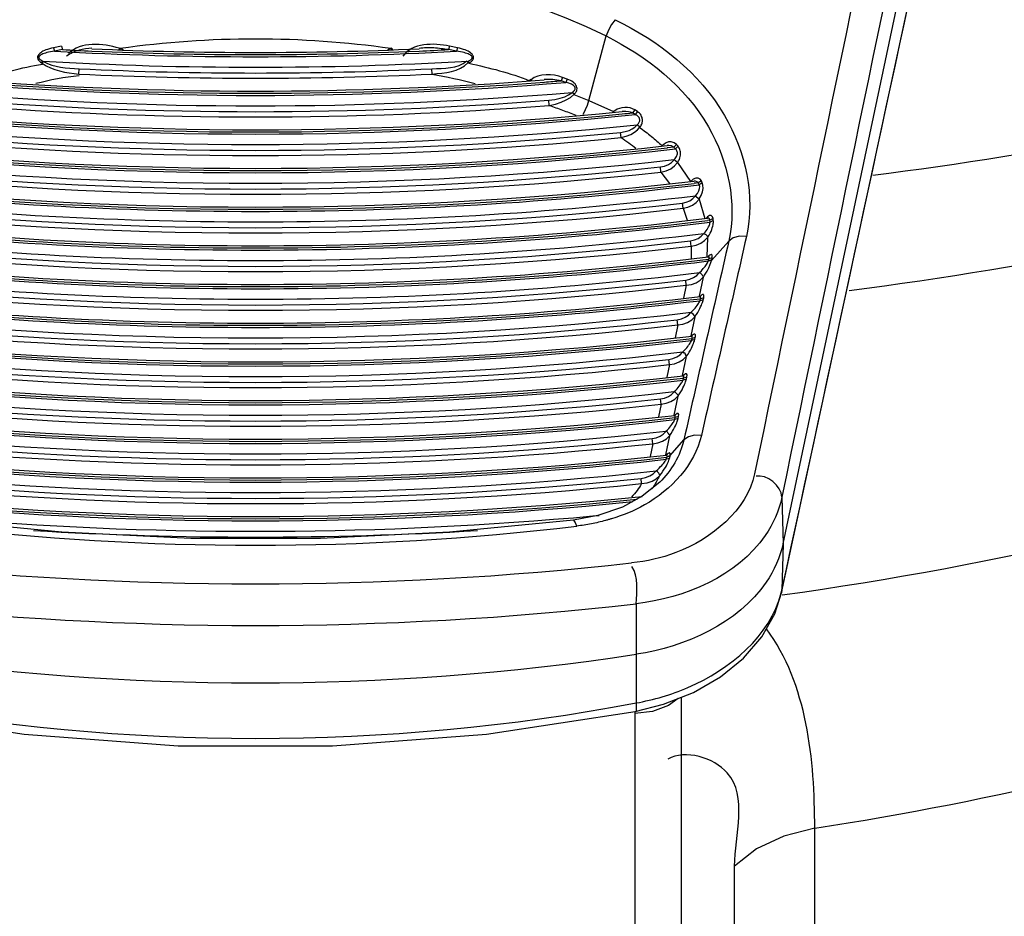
# Paper-space layout 'Sheet' of a CAD drawing. Header units: inches. Extents: x 0.2 to 10.8, y 0.2 to 8.3.
# Tile 390 of 545: x 7.6849 to 7.7893, y 3.9594 to 4.0545. Entities that reach past the tile are written whole.
import ezdxf

# ---------------------------------------------------------------- set-up
doc = ezdxf.new("R2010")
doc.units = ezdxf.units.IN
doc.header["$MEASUREMENT"] = 0
doc.layers.get('0').update_dxf_attribs({"lineweight": 5})

psp = doc.layouts.new('Sheet')

# ---------------------------------------------------------------- linework, layer by layer
at = {"color": 0, "linetype": 'ByBlock', "lineweight": -3}
for p, q in [((7.765847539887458, 3.99891540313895), (7.781358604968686, 4.072035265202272)), ((7.765690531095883, 3.993692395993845), (7.781200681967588, 4.065582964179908)), ((7.745257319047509, 4.045928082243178), (7.747065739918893, 4.052761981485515)), ((7.689288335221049, 4.051689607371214), (7.688454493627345, 4.051513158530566)), ((7.688454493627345, 4.051513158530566), (7.688555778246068, 4.051137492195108)), ((7.689385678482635, 4.051313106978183), (7.688555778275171, 4.051137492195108)), ((7.689288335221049, 4.051689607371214), (7.689385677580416, 4.05131310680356)), ((7.695414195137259, 4.051456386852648), (7.695370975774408, 4.051311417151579)), ((7.695517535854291, 4.051424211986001), (7.695414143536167, 4.051456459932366)), ((7.695517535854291, 4.051424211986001), (7.695483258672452, 4.051307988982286)), ((7.724340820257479, 4.051456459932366), (7.724237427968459, 4.051424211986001)), ((7.724237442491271, 4.051424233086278), (7.724271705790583, 4.051307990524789)), ((7.724340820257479, 4.051456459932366), (7.72438385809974, 4.051311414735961)), ((7.730466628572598, 4.051689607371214), (7.730369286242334, 4.05131310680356)), ((7.731199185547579, 4.051137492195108), (7.730369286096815, 4.051313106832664)), ((7.731300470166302, 4.051513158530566), (7.730466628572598, 4.051689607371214)), ((7.731300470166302, 4.051513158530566), (7.731199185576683, 4.051137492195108)), ((7.687181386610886, 4.049912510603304), (7.687321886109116, 4.050093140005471)), ((7.687181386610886, 4.049912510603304), (7.687240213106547, 4.04987857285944)), ((7.687240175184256, 4.049878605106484), (7.687380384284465, 4.050059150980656)), ((7.687321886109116, 4.050093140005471), (7.687380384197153, 4.050059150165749)), ((7.69113194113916, 4.048721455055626), (7.691158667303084, 4.049276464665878)), ((7.728623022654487, 4.048721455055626), (7.728596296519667, 4.049276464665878)), ((7.732374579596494, 4.050059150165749), (7.732433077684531, 4.050093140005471)), ((7.7325147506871, 4.04987857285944), (7.732374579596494, 4.050059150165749)), ((7.732573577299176, 4.049912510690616), (7.732433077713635, 4.050093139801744)), ((7.7325147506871, 4.04987857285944), (7.732573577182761, 4.049912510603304)), ((7.739083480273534, 4.048148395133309), (7.739031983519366, 4.048116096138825)), ((7.739083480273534, 4.048148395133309), (7.739140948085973, 4.048032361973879)), ((7.742462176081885, 4.048371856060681), (7.742308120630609, 4.048011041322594)), ((7.742955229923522, 4.048197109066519), (7.742462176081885, 4.048371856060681)), ((7.742955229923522, 4.048197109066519), (7.742798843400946, 4.047837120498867)), ((7.739032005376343, 4.048116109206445), (7.739075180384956, 4.048028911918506)), ((7.742798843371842, 4.047837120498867), (7.742308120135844, 4.048011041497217)), ((7.743676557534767, 4.046583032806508), (7.743467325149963, 4.04677842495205)), ((7.743636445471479, 4.046549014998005), (7.745257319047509, 4.045928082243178)), ((7.74102915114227, 4.045404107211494), (7.740984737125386, 4.045957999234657)), ((7.745257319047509, 4.045928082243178), (7.747875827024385, 4.044734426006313)), ((7.747875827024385, 4.044734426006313), (7.747789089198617, 4.044659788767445)), ((7.747875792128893, 4.044734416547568), (7.747907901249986, 4.044668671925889)), ((7.748266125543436, 4.044996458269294), (7.747912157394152, 4.044766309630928)), ((7.75010896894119, 4.04493009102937), (7.749878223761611, 4.044605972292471)), ((7.750161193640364, 4.044424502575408), (7.749878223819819, 4.044605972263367)), ((7.750395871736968, 4.044746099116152), (7.75010896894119, 4.04493009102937)), ((7.750395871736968, 4.044746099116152), (7.750161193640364, 4.044424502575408)), ((7.75066444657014, 4.04308996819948), (7.750361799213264, 4.043327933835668)), ((7.748671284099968, 4.041982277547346), (7.748615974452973, 4.042535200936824)), ((7.753225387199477, 4.04130146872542), (7.753047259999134, 4.041136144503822)), ((7.753441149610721, 4.041433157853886), (7.753225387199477, 4.04130146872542)), ((7.754256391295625, 4.040975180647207), (7.75357277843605, 4.040912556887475)), ((7.754256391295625, 4.040975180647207), (7.75357584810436, 4.040898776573)), ((7.754547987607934, 4.041248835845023), (7.754256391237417, 4.040975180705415)), ((7.754424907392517, 4.040786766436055), (7.754256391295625, 4.040975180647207)), ((7.754718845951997, 4.041057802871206), (7.754424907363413, 4.040786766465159)), ((7.754718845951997, 4.041057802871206), (7.754547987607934, 4.041248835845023)), ((7.752896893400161, 4.038321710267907), (7.752835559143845, 4.038874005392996)), ((7.754651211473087, 4.039332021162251), (7.754286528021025, 4.039621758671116)), ((7.754651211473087, 4.039332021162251), (7.756026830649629, 4.03732690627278)), ((7.752896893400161, 4.038321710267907), (7.753814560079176, 4.037116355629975)), ((7.756328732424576, 4.037565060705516), (7.756074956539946, 4.037320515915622)), ((7.756853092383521, 4.037176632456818), (7.756418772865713, 4.037134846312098)), ((7.756853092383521, 4.037176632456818), (7.756421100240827, 4.037125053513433)), ((7.75718077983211, 4.037397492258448), (7.756853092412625, 4.037176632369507)), ((7.756945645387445, 4.036982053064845), (7.756853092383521, 4.037176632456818)), ((7.75727461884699, 4.037200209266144), (7.756945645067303, 4.036982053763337)), ((7.75727461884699, 4.037200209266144), (7.75718077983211, 4.037397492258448)), ((7.756943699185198, 4.035439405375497), (7.756543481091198, 4.035783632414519)), ((7.755242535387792, 4.034485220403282), (7.755177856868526, 4.035037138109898)), ((7.756943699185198, 4.035439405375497), (7.757563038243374, 4.033407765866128)), ((7.755242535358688, 4.034485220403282), (7.755673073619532, 4.033222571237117)), ((7.7578441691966, 4.033591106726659), (7.757681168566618, 4.033419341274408)), ((7.758075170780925, 4.033223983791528), (7.757842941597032, 4.033200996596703)), ((7.758075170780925, 4.033223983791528), (7.757844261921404, 4.033195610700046)), ((7.758419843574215, 4.033389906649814), (7.758075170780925, 4.033223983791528)), ((7.758102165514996, 4.033022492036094), (7.758075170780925, 4.033223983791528)), ((7.758447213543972, 4.033185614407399), (7.758102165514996, 4.033022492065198)), ((7.758447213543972, 4.033185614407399), (7.758419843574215, 4.033389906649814)), ((7.757613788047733, 4.031691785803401), (7.757423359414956, 4.031788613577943)), ((7.75611327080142, 4.030485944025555), (7.756047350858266, 4.031037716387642)), ((7.756113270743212, 4.030485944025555), (7.756084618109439, 4.029163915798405)), ((7.757837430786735, 4.031387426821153), (7.757769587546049, 4.029352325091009)), ((7.758265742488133, 4.02895047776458), (7.760087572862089, 4.031013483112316)), ((7.758265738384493, 4.02895047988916), (7.757918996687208, 4.028862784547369)), ((7.757935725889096, 4.028900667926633), (7.757977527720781, 4.02911074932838)), ((7.758278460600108, 4.029006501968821), (7.7579357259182, 4.028900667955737)), ((7.75832084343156, 4.029219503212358), (7.757977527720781, 4.029110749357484)), ((7.758265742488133, 4.02895047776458), (7.758278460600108, 4.029006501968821)), ((7.758278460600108, 4.029006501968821), (7.75832084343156, 4.029219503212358)), ((7.75739691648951, 4.027218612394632), (7.757370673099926, 4.027338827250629)), ((7.755587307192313, 4.026322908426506), (7.75529996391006, 4.024968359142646)), ((7.755587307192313, 4.026322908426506), (7.755522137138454, 4.026874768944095)), ((7.757371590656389, 4.027184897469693), (7.756943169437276, 4.025165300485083)), ((7.757042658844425, 4.02469014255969), (7.757087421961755, 4.024901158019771)), ((7.75738523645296, 4.024795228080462), (7.757042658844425, 4.02469014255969)), ((7.757087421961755, 4.024901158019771), (7.757097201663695, 4.02513313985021)), ((7.75742999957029, 4.02500624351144), (7.757087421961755, 4.024901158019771)), ((7.75738523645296, 4.024795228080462), (7.75742999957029, 4.02500624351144)), ((7.756504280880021, 4.023010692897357), (7.756478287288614, 4.02313092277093)), ((7.754695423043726, 4.022118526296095), (7.754408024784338, 4.020763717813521)), ((7.754695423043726, 4.022118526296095), (7.754631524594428, 4.02267053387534)), ((7.75647896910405, 4.022977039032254), (7.756050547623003, 4.020957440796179)), ((7.756149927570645, 4.020481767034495), (7.756194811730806, 4.020693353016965)), ((7.75649250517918, 4.020586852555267), (7.756149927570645, 4.020481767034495)), ((7.756194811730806, 4.020693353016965), (7.756203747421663, 4.02092504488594)), ((7.756537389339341, 4.020798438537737), (7.756194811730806, 4.020693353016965)), ((7.75649250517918, 4.020586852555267), (7.756537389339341, 4.020798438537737)), ((7.755334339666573, 4.019140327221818), (7.755179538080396, 4.019218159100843)), ((7.755496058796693, 4.019057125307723), (7.755359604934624, 4.019173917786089)), ((7.75556106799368, 4.01889157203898), (7.755470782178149, 4.019023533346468)), ((7.75561210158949, 4.018804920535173), (7.755586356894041, 4.018925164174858)), ((7.753803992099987, 4.017916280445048), (7.753516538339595, 4.016561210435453)), ((7.753803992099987, 4.017916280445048), (7.753741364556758, 4.018468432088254)), ((7.755586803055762, 4.018771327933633), (7.755158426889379, 4.016751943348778)), ((7.755257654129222, 4.016275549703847), (7.755302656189, 4.016487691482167)), ((7.755600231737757, 4.016380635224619), (7.755257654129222, 4.016275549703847)), ((7.755302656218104, 4.016487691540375), (7.755308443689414, 4.016718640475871)), ((7.755645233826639, 4.016592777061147), (7.755302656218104, 4.016487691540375)), ((7.755600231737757, 4.016380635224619), (7.755645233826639, 4.016592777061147)), ((7.754720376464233, 4.014601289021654), (7.754694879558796, 4.014721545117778)), ((7.752913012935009, 4.01371616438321), (7.752625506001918, 4.012360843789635)), ((7.752913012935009, 4.01371616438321), (7.752851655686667, 4.01426845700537)), ((7.75469509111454, 4.01456775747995), (7.754266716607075, 4.012548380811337)), ((7.754365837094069, 4.012071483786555), (7.754410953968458, 4.012284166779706)), ((7.7547084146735, 4.012176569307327), (7.754365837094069, 4.012071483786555)), ((7.754410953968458, 4.012284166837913), (7.754416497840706, 4.012514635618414)), ((7.754753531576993, 4.012389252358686), (7.754410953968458, 4.012284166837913)), ((7.7547084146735, 4.012176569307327), (7.754753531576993, 4.012389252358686)), ((7.753578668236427, 4.010768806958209), (7.753424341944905, 4.010846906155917)), ((7.752022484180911, 4.009518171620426), (7.751737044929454, 4.00817259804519)), ((7.752022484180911, 4.009518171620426), (7.751962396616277, 4.010070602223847)), ((7.753803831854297, 4.010366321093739), (7.753375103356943, 4.00834527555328)), ((7.753829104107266, 4.010399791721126), (7.753803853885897, 4.010520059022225)), ((7.753878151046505, 4.008276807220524), (7.755328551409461, 4.009919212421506)), ((7.753466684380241, 4.007868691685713), (7.753518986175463, 4.008082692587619)), ((7.753807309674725, 4.007965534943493), (7.753466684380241, 4.007868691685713)), ((7.753861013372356, 4.008185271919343), (7.753518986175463, 4.008082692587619)), ((7.753518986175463, 4.008082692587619), (7.753542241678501, 4.008143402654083)), ((7.753542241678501, 4.008143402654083), (7.753522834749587, 4.00831317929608)), ((7.753878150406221, 4.00827680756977), (7.753542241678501, 4.008143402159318)), ((7.753807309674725, 4.007965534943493), (7.753861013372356, 4.008185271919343)), ((7.753861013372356, 4.008185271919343), (7.753878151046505, 4.008276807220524)), ((7.750840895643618, 4.005291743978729), (7.750782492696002, 4.005844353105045)), ((7.752771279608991, 4.005433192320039), (7.750895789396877, 4.003944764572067)), ((7.752401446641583, 4.005799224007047), (7.752736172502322, 4.006110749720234)), ((7.765727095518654, 4.003861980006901), (7.765847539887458, 3.99891540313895)), ((7.765847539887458, 3.99891540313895), (7.765727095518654, 3.993994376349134)), ((7.765727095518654, 3.993994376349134), (7.765690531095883, 3.993692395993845)), ((7.750249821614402, 3.992530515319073), (7.750277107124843, 3.987187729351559)), ((7.750277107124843, 3.987187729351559), (7.750249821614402, 3.982024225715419)), ((7.755037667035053, 3.982621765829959), (7.755037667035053, 3.711742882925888)), ((7.750120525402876, 3.981134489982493), (7.750108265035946, 3.980900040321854)), ((7.750108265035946, 3.980900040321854), (7.750108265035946, 3.709972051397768)), ((7.769207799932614, 3.720810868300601), (7.769207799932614, 3.968733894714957)), ((7.760715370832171, 3.717085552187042), (7.760715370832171, 3.964709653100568))]:
    psp.add_line(p, q, dxfattribs=at)
for points in [[(7.748027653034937, 4.054485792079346), (7.747663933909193, 4.053991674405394), (7.747329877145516, 4.053393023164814), (7.747065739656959, 4.0527619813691)], [(7.688454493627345, 4.051513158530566), (7.688227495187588, 4.051460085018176), (7.688016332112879, 4.051402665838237), (7.687818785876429, 4.051340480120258), (7.687638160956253, 4.051274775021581), (7.687475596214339, 4.051206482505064), (7.687328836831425, 4.051135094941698), (7.687197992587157, 4.05106088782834), (7.687083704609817, 4.050984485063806), (7.68698311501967, 4.05090369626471), (7.686892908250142, 4.050812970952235), (7.686815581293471, 4.050706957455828), (7.686761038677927, 4.0505791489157), (7.686747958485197, 4.050437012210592), (7.686781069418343, 4.050304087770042), (7.686849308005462, 4.050187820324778), (7.686943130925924, 4.050084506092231), (7.687055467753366, 4.049993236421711), (7.687181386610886, 4.049912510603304)], [(7.732573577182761, 4.049912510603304), (7.732653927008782, 4.049961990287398), (7.732725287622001, 4.050012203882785), (7.732788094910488, 4.050063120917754), (7.732842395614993, 4.050114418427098), (7.732888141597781, 4.050165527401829), (7.732925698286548, 4.050216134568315), (7.732956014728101, 4.050266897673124), (7.732980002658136, 4.050319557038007), (7.732997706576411, 4.050376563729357), (7.733007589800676, 4.050439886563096), (7.733006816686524, 4.050509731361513), (7.732992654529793, 4.050584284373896), (7.732963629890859, 4.050661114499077), (7.732918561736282, 4.05073967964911), (7.732855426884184, 4.050820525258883), (7.732772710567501, 4.050902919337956), (7.732671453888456, 4.05098434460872), (7.732554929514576, 4.051062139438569), (7.732424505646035, 4.051135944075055), (7.73227887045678, 4.051206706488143), (7.732116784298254, 4.051274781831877), (7.73193824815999, 4.051339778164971), (7.731743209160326, 4.051401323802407), (7.731530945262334, 4.051459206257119), (7.731300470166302, 4.051513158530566)], [(7.688555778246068, 4.051137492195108), (7.688332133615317, 4.05110624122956), (7.68812426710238, 4.05107183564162), (7.687929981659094, 4.051034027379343), (7.687752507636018, 4.050993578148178), (7.687592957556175, 4.050951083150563), (7.687449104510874, 4.050906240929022), (7.687321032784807, 4.050859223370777), (7.687209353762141, 4.050810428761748), (7.687111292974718, 4.050758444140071), (7.687023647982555, 4.050699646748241), (7.686949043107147, 4.050630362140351), (7.686897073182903, 4.050546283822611), (7.686886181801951, 4.05045149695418), (7.686921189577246, 4.05036225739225), (7.686990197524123, 4.050283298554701), (7.687084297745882, 4.050212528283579), (7.687196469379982, 4.050149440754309), (7.687321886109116, 4.050093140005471)], [(7.732433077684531, 4.050093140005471), (7.732513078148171, 4.050127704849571), (7.732584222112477, 4.050162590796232), (7.732646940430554, 4.050197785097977), (7.73270127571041, 4.050233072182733), (7.732747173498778, 4.050268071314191), (7.732784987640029, 4.050302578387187), (7.732815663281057, 4.050337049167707), (7.732840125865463, 4.050372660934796), (7.732858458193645, 4.050411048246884), (7.732869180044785, 4.050453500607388), (7.732869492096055, 4.050500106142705), (7.732856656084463, 4.050549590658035), (7.732829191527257, 4.050600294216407), (7.732785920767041, 4.050651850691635), (7.732724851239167, 4.05070458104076), (7.732644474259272, 4.05075796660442), (7.732545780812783, 4.050810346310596), (7.732431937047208, 4.05086001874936), (7.732304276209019, 4.050906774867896), (7.732161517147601, 4.050951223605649), (7.732002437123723, 4.050993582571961), (7.731827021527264, 4.051033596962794), (7.731635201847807, 4.051071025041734), (7.731426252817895, 4.051105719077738), (7.731199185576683, 4.051137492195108)], [(7.743676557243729, 4.046583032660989), (7.743755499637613, 4.046656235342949), (7.743821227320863, 4.046729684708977), (7.743874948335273, 4.046803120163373), (7.74391955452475, 4.04688005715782), (7.743956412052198, 4.046966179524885), (7.743982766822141, 4.047064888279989), (7.743993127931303, 4.047176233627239), (7.743981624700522, 4.047298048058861), (7.743943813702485, 4.047426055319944), (7.743879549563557, 4.047552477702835), (7.743795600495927, 4.047667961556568), (7.743698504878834, 4.047770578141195), (7.743586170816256, 4.047866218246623), (7.743454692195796, 4.047958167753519), (7.743304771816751, 4.048044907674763), (7.74313820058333, 4.048124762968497), (7.742955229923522, 4.048197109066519)], [(7.743467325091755, 4.046778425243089), (7.743546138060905, 4.046829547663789), (7.743612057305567, 4.046880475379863), (7.743666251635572, 4.046931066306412), (7.743711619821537, 4.046983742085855), (7.74374962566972, 4.047042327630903), (7.743777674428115, 4.047109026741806), (7.743790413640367, 4.047183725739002), (7.74378203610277, 4.047264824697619), (7.74374805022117, 4.047349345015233), (7.743688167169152, 4.047432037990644), (7.74360884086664, 4.047506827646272), (7.743516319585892, 4.047572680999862), (7.743408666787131, 4.0476334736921), (7.743282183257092, 4.04769126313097), (7.743137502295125, 4.04774506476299), (7.742976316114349, 4.047793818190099), (7.742798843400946, 4.047837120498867)], [(7.740984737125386, 4.045957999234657), (7.741620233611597, 4.046036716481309), (7.742188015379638, 4.046160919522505), (7.742684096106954, 4.046323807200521), (7.743101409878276, 4.046520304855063), (7.743427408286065, 4.046744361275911)], [(7.74102915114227, 4.045404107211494), (7.741704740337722, 4.045544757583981), (7.742309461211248, 4.045737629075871), (7.742839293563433, 4.045974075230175), (7.74328624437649, 4.046247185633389), (7.743636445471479, 4.046549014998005)], [(7.744597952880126, 4.044421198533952), (7.744665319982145, 4.044519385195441), (7.744900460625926, 4.044958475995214), (7.745102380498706, 4.045438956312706), (7.745257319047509, 4.045928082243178)], [(7.75010896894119, 4.04493009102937), (7.749890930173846, 4.04504412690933), (7.749641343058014, 4.045128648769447), (7.749359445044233, 4.04517903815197), (7.749053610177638, 4.045188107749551), (7.748754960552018, 4.045153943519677), (7.748491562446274, 4.045086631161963), (7.748266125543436, 4.044996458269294)], [(7.749878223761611, 4.044605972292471), (7.749672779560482, 4.044674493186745), (7.749435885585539, 4.04472223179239), (7.74916662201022, 4.044746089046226), (7.748872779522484, 4.044741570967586), (7.748774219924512, 4.044733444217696)], [(7.750361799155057, 4.04332793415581), (7.750441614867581, 4.043400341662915), (7.750506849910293, 4.043473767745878), (7.750558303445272, 4.043547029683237), (7.750596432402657, 4.04361801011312), (7.75062258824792, 4.043685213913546), (7.750638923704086, 4.043749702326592), (7.750646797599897, 4.043814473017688), (7.750645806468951, 4.043882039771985), (7.750634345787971, 4.043952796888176), (7.750610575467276, 4.044025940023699), (7.750572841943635, 4.044100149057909), (7.750519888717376, 4.04417381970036), (7.7504511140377, 4.044245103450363), (7.750367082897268, 4.044311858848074), (7.750269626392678, 4.044372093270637), (7.750161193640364, 4.044424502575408)], [(7.750664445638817, 4.043089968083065), (7.750744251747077, 4.043194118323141), (7.750808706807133, 4.043300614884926), (7.750858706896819, 4.043407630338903), (7.7508948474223, 4.043511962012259), (7.750918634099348, 4.043611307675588), (7.750932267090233, 4.043707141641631), (7.75093700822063, 4.043803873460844), (7.750932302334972, 4.043905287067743), (7.750916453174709, 4.044012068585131), (7.750887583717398, 4.044123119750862), (7.750844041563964, 4.044236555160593), (7.750784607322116, 4.044350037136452), (7.750708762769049, 4.044460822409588), (7.750617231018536, 4.04456565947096), (7.750512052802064, 4.04466145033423), (7.750395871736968, 4.044746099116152)], [(7.748615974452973, 4.042535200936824), (7.749093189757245, 4.042615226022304), (7.749507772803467, 4.042744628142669), (7.74985381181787, 4.042909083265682), (7.750128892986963, 4.043096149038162), (7.750333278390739, 4.043294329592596)], [(7.748671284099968, 4.041982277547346), (7.749214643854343, 4.042119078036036), (7.749687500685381, 4.042311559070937), (7.750083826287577, 4.042542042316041), (7.750399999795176, 4.042795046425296), (7.750635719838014, 4.043056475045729)], [(7.754547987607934, 4.041248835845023), (7.754288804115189, 4.041445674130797), (7.753984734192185, 4.041532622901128), (7.753694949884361, 4.041517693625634), (7.753441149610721, 4.041433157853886)], [(7.754256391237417, 4.040975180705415), (7.754019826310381, 4.041096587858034), (7.75373571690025, 4.041143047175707), (7.75355236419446, 4.041135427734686)], [(7.754675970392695, 4.039365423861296), (7.754775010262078, 4.039518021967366), (7.754852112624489, 4.03967390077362), (7.754909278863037, 4.039829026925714), (7.754948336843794, 4.039979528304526), (7.754971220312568, 4.040120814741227), (7.754980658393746, 4.04025094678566), (7.754979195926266, 4.040371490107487), (7.754968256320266, 4.040485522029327), (7.75494775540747, 4.04059710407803), (7.754915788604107, 4.040710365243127), (7.754868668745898, 4.040827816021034), (7.754802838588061, 4.040946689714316), (7.754718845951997, 4.041057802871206)], [(7.754311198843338, 4.039655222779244), (7.754411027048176, 4.039760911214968), (7.754490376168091, 4.039867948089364), (7.754550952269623, 4.039973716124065), (7.754594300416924, 4.040075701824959), (7.754622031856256, 4.040170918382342), (7.754636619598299, 4.040258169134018), (7.75464052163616, 4.040338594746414), (7.754635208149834, 4.040414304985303), (7.754620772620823, 4.040488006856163), (7.754595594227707, 4.040562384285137), (7.754556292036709, 4.040638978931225), (7.754499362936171, 4.040715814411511), (7.754424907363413, 4.040786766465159)], [(7.752835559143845, 4.038874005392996), (7.753281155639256, 4.03896436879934), (7.7536892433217, 4.039129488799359), (7.754031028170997, 4.039354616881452), (7.754286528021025, 4.039621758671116)], [(7.752896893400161, 4.038321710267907), (7.753434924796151, 4.038460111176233), (7.753927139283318, 4.038687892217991), (7.75434047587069, 4.038985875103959), (7.754651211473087, 4.039332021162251)], [(7.75718077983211, 4.037397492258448), (7.757040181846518, 4.037589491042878), (7.756842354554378, 4.037695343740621), (7.756597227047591, 4.037692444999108), (7.756328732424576, 4.037565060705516)], [(7.756853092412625, 4.037176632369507), (7.756733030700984, 4.037298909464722), (7.75655498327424, 4.037361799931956), (7.756396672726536, 4.037362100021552)], [(7.756567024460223, 4.035817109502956), (7.756775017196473, 4.036067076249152), (7.756920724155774, 4.036333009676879), (7.756996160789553, 4.036583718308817), (7.757003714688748, 4.036802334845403), (7.756945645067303, 4.036982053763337)], [(7.756967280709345, 4.035472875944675), (7.757170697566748, 4.03583508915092), (7.757305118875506, 4.036225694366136), (7.75736457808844, 4.036597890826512), (7.757353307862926, 4.036926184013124), (7.75727461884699, 4.037200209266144)], [(7.755177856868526, 4.035037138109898), (7.75558798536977, 4.035124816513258), (7.755969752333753, 4.03528708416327), (7.756295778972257, 4.035512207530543), (7.756543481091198, 4.035783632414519)], [(7.755242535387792, 4.034485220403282), (7.755753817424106, 4.03460289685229), (7.756228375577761, 4.034811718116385), (7.756634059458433, 4.035097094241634), (7.756943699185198, 4.035439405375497)], [(7.758419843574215, 4.033389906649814), (7.758356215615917, 4.033592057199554), (7.758235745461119, 4.033705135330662), (7.758061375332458, 4.033711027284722), (7.7578441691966, 4.033591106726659)], [(7.757447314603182, 4.031822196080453), (7.757583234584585, 4.031965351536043), (7.757701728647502, 4.032109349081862), (7.757802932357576, 4.032249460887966), (7.757887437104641, 4.032382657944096), (7.757956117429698, 4.032507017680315), (7.758010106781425, 4.032621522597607), (7.758050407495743, 4.032725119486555), (7.758078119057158, 4.032816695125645), (7.758094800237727, 4.032895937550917), (7.758102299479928, 4.032963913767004), (7.758102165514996, 4.033022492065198)], [(7.758075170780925, 4.033223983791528), (7.758031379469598, 4.033356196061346), (7.757929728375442, 4.033426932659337), (7.757819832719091, 4.033432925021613)], [(7.757861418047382, 4.031421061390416), (7.757995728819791, 4.031627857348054), (7.758110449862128, 4.031837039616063), (7.75820633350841, 4.032041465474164), (7.758284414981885, 4.03223651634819), (7.758345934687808, 4.032419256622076), (7.758392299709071, 4.032588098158), (7.758424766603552, 4.032741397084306), (7.758444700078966, 4.032877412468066), (7.758453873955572, 4.032995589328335), (7.758454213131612, 4.033097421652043), (7.758447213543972, 4.033185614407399)], [(7.756047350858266, 4.031037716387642), (7.75645861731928, 4.031126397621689), (7.75684294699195, 4.031289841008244), (7.757172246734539, 4.031516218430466), (7.757423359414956, 4.031788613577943)], [(7.757861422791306, 4.031421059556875), (7.757791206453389, 4.031576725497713), (7.757637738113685, 4.031725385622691)], [(7.761961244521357, 4.031484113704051), (7.761224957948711, 4.031515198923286), (7.760569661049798, 4.031350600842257), (7.760087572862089, 4.031013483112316)], [(7.75611327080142, 4.030485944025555), (7.756629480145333, 4.03058677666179), (7.757110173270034, 4.030780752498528), (7.757522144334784, 4.031054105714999), (7.757837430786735, 4.031387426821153)], [(7.75832084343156, 4.029219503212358), (7.758334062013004, 4.029305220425), (7.758339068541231, 4.02937625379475), (7.758337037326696, 4.029435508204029), (7.758328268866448, 4.029484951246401), (7.758312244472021, 4.029525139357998), (7.758287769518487, 4.029555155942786), (7.758253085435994, 4.029572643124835), (7.758206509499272, 4.029573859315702), (7.758147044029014, 4.029554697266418), (7.758074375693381, 4.02951152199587), (7.757988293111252, 4.029440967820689), (7.757888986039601, 4.029339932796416)], [(7.757977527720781, 4.029110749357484), (7.757997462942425, 4.029168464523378), (7.758008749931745, 4.029216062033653), (7.758012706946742, 4.029255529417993), (7.758009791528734, 4.029288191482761), (7.757999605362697, 4.029314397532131), (7.757981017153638, 4.029333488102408), (7.757952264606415, 4.029343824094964), (7.757942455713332, 4.029343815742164)], [(7.756987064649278, 4.027665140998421), (7.757184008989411, 4.02786038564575), (7.757388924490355, 4.028089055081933), (7.757572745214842, 4.028317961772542), (7.757723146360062, 4.028527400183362), (7.757838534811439, 4.028710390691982), (7.757918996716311, 4.028862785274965)], [(7.757396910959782, 4.027218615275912), (7.757591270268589, 4.027499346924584), (7.757788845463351, 4.027829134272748), (7.757961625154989, 4.028159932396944), (7.758098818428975, 4.028463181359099), (7.758199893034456, 4.028728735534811), (7.758265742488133, 4.02895047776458)], [(7.755522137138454, 4.026874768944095), (7.755954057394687, 4.026965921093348), (7.756357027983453, 4.027132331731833), (7.756700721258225, 4.027360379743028), (7.756961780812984, 4.027631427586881)], [(7.757345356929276, 4.027305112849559), (7.757254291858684, 4.027437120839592), (7.757117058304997, 4.027553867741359), (7.756961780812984, 4.027631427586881)], [(7.755587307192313, 4.026322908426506), (7.756123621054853, 4.026413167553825), (7.756622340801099, 4.026597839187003), (7.757047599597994, 4.02686196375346), (7.757371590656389, 4.027184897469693)], [(7.75742999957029, 4.02500624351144), (7.757446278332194, 4.025097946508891), (7.757453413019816, 4.025172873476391), (7.75745264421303, 4.025234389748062), (7.757444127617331, 4.025284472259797), (7.757427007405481, 4.025323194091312), (7.757399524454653, 4.025348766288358), (7.757359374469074, 4.025357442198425), (7.757304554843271, 4.025344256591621), (7.757233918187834, 4.025304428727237), (7.757146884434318, 4.025233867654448), (7.757043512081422, 4.025129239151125)], [(7.756095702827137, 4.023457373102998), (7.756252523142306, 4.023610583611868), (7.75639448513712, 4.023762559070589), (7.756518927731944, 4.023906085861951), (7.756627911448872, 4.02404036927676), (7.756722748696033, 4.024164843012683), (7.756804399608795, 4.024279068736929), (7.756873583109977, 4.024382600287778), (7.756930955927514, 4.024475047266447), (7.756977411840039, 4.024556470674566), (7.757014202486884, 4.02462771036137), (7.757042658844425, 4.02469014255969)], [(7.756504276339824, 4.023010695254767), (7.756659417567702, 4.023231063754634), (7.756797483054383, 4.023450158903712), (7.756916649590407, 4.023657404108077), (7.757019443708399, 4.02385156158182), (7.757107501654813, 4.024031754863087), (7.757182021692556, 4.024197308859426), (7.757243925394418, 4.024347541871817), (7.757294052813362, 4.024481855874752), (7.757333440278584, 4.024600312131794), (7.757363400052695, 4.02470410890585), (7.75738523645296, 4.024795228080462)], [(7.754631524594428, 4.02267053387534), (7.755063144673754, 4.022760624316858), (7.75546587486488, 4.022926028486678), (7.755809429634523, 4.023153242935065), (7.756070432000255, 4.023423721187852)], [(7.756452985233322, 4.023097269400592), (7.756362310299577, 4.023229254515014), (7.75622547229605, 4.023346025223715), (7.756070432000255, 4.023423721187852)], [(7.754695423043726, 4.022118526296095), (7.755231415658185, 4.022207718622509), (7.755729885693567, 4.022391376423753), (7.756155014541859, 4.022654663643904), (7.75647896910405, 4.022977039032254)], [(7.756537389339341, 4.020798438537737), (7.756553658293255, 4.020890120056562), (7.756560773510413, 4.020965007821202), (7.756559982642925, 4.021026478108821), (7.756551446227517, 4.021076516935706), (7.756534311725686, 4.021115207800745), (7.756506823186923, 4.021140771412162), (7.756466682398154, 4.021149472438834), (7.756411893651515, 4.021136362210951), (7.756341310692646, 4.021096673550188), (7.756254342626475, 4.021026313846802), (7.756151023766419, 4.020921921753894)], [(7.755204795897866, 4.019251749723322), (7.755361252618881, 4.019404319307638), (7.755502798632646, 4.019555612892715), (7.755627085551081, 4.019698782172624), (7.755735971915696, 4.019832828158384), (7.755830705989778, 4.019957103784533), (7.755912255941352, 4.020071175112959), (7.755981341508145, 4.020174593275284), (7.756038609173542, 4.02026694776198), (7.756084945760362, 4.020348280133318), (7.756121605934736, 4.020419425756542), (7.756149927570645, 4.020481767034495)], [(7.755612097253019, 4.018804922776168), (7.755766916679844, 4.019024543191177), (7.755904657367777, 4.019242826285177), (7.756023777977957, 4.019449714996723), (7.756126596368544, 4.019643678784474), (7.756214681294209, 4.019823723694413), (7.756289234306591, 4.019989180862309), (7.756351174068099, 4.020139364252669), (7.756401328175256, 4.020273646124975), (7.756440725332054, 4.020392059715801), (7.756470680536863, 4.020495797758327), (7.75649250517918, 4.020586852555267)], [(7.753741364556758, 4.018468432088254), (7.754172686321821, 4.018557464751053), (7.75457517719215, 4.018721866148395), (7.754918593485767, 4.018948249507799), (7.755179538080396, 4.019218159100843)], [(7.753803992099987, 4.017916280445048), (7.754339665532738, 4.018004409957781), (7.754837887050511, 4.018187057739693), (7.755262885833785, 4.018449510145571), (7.755586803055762, 4.018771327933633)], [(7.755645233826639, 4.016592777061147), (7.755667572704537, 4.01682297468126), (7.755617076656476, 4.016933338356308), (7.755496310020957, 4.016919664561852), (7.755322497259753, 4.016783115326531), (7.755285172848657, 4.016740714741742)], [(7.754314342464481, 4.015048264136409), (7.754470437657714, 4.015200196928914), (7.75461156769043, 4.015350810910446), (7.754735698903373, 4.015493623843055), (7.75484448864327, 4.015627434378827), (7.754939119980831, 4.015751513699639), (7.755020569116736, 4.015865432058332), (7.755089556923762, 4.015968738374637), (7.755146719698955, 4.016061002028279), (7.755192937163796, 4.016142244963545), (7.755229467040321, 4.016213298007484), (7.755257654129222, 4.016275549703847)], [(7.754720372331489, 4.014601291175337), (7.754874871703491, 4.014820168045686), (7.755012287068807, 4.015037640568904), (7.755131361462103, 4.015244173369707), (7.755234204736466, 4.015437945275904), (7.755322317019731, 4.015617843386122), (7.755396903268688, 4.015783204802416), (7.75545887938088, 4.015933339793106), (7.755509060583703, 4.016067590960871), (7.755548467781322, 4.016185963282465), (7.755578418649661, 4.016289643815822), (7.755600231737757, 4.016380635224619)], [(7.752851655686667, 4.01426845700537), (7.753282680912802, 4.014356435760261), (7.753684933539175, 4.014519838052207), (7.754028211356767, 4.014745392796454), (7.754289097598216, 4.01501473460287)], [(7.754669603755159, 4.014688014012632), (7.754579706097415, 4.014819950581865), (7.754443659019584, 4.014936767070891), (7.754289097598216, 4.01501473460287)], [(7.752913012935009, 4.01371616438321), (7.753448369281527, 4.013803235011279), (7.753946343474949, 4.013984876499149), (7.754371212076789, 4.01424649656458), (7.75469509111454, 4.01456775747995)], [(7.754753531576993, 4.012389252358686), (7.754775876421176, 4.01261872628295), (7.754725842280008, 4.012729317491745), (7.754605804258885, 4.012716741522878), (7.754431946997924, 4.012580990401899), (7.754393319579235, 4.012537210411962)], [(7.753424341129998, 4.010846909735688), (7.753580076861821, 4.010998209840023), (7.753720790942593, 4.011148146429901), (7.753844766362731, 4.011290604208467), (7.753953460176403, 4.011424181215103), (7.754047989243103, 4.011548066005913), (7.754129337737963, 4.011661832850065), (7.754198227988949, 4.011765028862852), (7.754255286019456, 4.01185720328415), (7.75430138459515, 4.011938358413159), (7.754337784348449, 4.012009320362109), (7.754365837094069, 4.012071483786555)], [(7.753829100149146, 4.010399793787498), (7.753983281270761, 4.010617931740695), (7.754120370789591, 4.010834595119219), (7.754239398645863, 4.011040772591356), (7.754342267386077, 4.011234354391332), (7.754430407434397, 4.011414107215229), (7.754505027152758, 4.011579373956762), (7.754567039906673, 4.011729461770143), (7.754617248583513, 4.011863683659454), (7.754656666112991, 4.011982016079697), (7.754686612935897, 4.012085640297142), (7.7547084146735, 4.012176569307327)], [(7.751962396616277, 4.010070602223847), (7.752393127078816, 4.010157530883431), (7.752795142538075, 4.010319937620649), (7.753138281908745, 4.010544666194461), (7.753399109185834, 4.010813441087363)], [(7.753778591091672, 4.010486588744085), (7.753689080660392, 4.010618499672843), (7.75355342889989, 4.010735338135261)], [(7.752022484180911, 4.009518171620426), (7.752557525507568, 4.009604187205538), (7.753055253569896, 4.009784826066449), (7.753479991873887, 4.010045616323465), (7.753803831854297, 4.010366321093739)], [(7.757187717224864, 4.010390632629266), (7.756456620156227, 4.010418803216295), (7.755806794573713, 4.010254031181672), (7.755328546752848, 4.009919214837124)], [(7.753878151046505, 4.008276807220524), (7.753885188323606, 4.008346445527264), (7.753885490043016, 4.008404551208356), (7.75387929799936, 4.008452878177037), (7.753866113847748, 4.008491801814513), (7.753844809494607, 4.008520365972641), (7.753813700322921, 4.008536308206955), (7.753771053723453, 4.008536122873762), (7.753715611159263, 4.008515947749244), (7.753646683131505, 4.008472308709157), (7.753563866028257, 4.008402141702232), (7.753467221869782, 4.008302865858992)], [(7.752372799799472, 4.006630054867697), (7.752551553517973, 4.006789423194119), (7.752712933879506, 4.006942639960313), (7.752856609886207, 4.007086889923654), (7.752983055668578, 4.007220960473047), (7.753092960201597, 4.007344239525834), (7.753187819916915, 4.007457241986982), (7.753268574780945, 4.007560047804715), (7.753335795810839, 4.007652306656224), (7.753390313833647, 4.007733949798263), (7.75343344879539, 4.007805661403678), (7.753466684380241, 4.007868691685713)], [(7.752763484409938, 4.006144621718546), (7.752941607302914, 4.006376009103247), (7.753100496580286, 4.006599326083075), (7.753240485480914, 4.006810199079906), (7.753362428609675, 4.007006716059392), (7.753467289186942, 4.00718787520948), (7.753556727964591, 4.007354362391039), (7.753631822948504, 4.00750623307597), (7.753693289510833, 4.00764291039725), (7.7537420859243, 4.007764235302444), (7.753779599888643, 4.007871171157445), (7.753807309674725, 4.007965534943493)], [(7.750782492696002, 4.005844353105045), (7.751264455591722, 4.005936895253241), (7.751704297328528, 4.006104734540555), (7.752070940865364, 4.006331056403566), (7.752345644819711, 4.006596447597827)], [(7.752763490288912, 4.00614461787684), (7.75275568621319, 4.006265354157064), (7.752673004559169, 4.006408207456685), (7.7525346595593, 4.006539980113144), (7.752372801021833, 4.006630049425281)], [(7.750840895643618, 4.005291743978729), (7.751424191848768, 4.005368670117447), (7.751956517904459, 4.005544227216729), (7.752401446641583, 4.005799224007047)], [(7.750895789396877, 4.003944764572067), (7.748818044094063, 4.002799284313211), (7.746187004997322, 4.0018915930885), (7.743619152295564, 4.001409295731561)], [(7.743619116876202, 4.00140929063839), (7.730454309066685, 4.000140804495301), (7.716764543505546, 3.999481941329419), (7.703020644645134, 3.999481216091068), (7.689330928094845, 4.000138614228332), (7.676135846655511, 4.001409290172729)], [(7.743964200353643, 4.000785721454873), (7.743808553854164, 4.001211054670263), (7.743659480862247, 4.001402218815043), (7.743619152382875, 4.001409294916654)], [(7.750173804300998, 3.981131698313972), (7.753183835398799, 3.981889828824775), (7.756359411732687, 3.983143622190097), (7.75921935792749, 3.984789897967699), (7.761663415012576, 3.986777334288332), (7.763609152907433, 3.989042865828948), (7.764983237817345, 3.991490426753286), (7.765690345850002, 3.993691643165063)], [(7.754735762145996, 3.982502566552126), (7.75370475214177, 3.981746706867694), (7.752003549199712, 3.981117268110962), (7.750108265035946, 3.980900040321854)], [(7.669581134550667, 3.981131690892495), (7.685348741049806, 3.978735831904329), (7.701669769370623, 3.97749400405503), (7.718054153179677, 3.977492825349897), (7.734375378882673, 3.97873230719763), (7.750173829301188, 3.981131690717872)], [(7.769207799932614, 3.968733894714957), (7.765929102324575, 3.967910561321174), (7.763038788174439, 3.966540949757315), (7.760715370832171, 3.964709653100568)]]:
    psp.add_lwpolyline(points, dxfattribs=at)
for centre, radius, start, end in [((7.709877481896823, 3.950301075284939), 0.1021376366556, 81.91777597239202, 98.08222402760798), ((7.709832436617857, 4.446562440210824), 0.3957778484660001, 267.0386551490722, 267.4922561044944), ((7.70987748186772, 4.447212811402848), 0.3961947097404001, 267.4894653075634, 272.510558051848), ((7.709921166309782, 4.446588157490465), 0.3958036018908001, 272.5082371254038, 272.9613494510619), ((7.709877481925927, 4.445061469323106), 0.3945005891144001, 266.9018062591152, 273.0981937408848), ((7.709877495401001, 4.447770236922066), 0.3969864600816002, 267.493386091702, 272.507067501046), ((7.709877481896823, 4.445047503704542), 0.3955979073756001, 266.7314243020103, 273.2685756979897), ((7.709877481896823, 4.444573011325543), 0.3957395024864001, 267.2888494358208, 272.7111505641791), ((7.709877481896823, 4.444582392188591), 0.3963045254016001, 267.2888494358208, 272.7111505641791), ((7.709877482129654, 4.440561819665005), 0.3941021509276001, 265.2082076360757, 274.7917923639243), ((7.709877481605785, 4.443270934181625), 0.3965883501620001, 265.567096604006, 274.4329284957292), ((7.70987748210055, 4.442713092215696), 0.3957961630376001, 265.5606945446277, 274.4392694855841), ((7.710087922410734, 4.439967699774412), 0.3932787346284, 274.4395580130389, 274.6993458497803), ((7.709877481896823, 4.440555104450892), 0.3952067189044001, 265.1243722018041, 274.875627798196), ((7.709877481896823, 4.440090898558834), 0.3959142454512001, 265.4871390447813, 274.5128609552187), ((7.709877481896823, 4.44008207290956), 0.3953497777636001, 265.4871390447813, 274.5128609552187), ((7.709877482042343, 4.436119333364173), 0.3937608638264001, 264.1280810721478, 275.8719189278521), ((7.709877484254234, 4.438806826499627), 0.3962254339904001, 264.3632582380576, 275.6367790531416), ((7.709877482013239, 4.438236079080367), 0.3954203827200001, 264.3547861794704, 275.6452004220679), ((7.710291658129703, 4.433658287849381), 0.3910611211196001, 275.6504821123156, 275.8099223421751), ((7.709877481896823, 4.436131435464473), 0.3948842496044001, 264.1155839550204, 275.8844160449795), ((7.709877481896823, 4.435652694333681), 0.3955772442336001, 264.3720233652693, 275.6279766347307), ((7.709877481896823, 4.435644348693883), 0.3950132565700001, 264.3720233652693, 275.6279766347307), ((7.709877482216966, 4.434453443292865), 0.3959732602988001, 263.6641811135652, 276.3358872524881), ((7.709877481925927, 4.433882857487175), 0.3951683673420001, 263.6545774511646, 276.3454191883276), ((7.709877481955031, 4.431789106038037), 0.3935318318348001, 263.5002404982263, 276.4997595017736), ((7.709877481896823, 4.431818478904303), 0.3946724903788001, 263.5357196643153, 276.4642803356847), ((7.709877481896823, 4.431325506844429), 0.3947956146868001, 263.7532247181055, 276.2467752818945), ((7.709877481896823, 4.431333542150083), 0.3953592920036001, 263.7532247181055, 276.2467752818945), ((7.709877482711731, 4.427541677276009), 0.3933856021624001, 263.1281585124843, 276.8718410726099), ((7.709877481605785, 4.430189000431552), 0.3958100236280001, 263.2469291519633, 276.7530813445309), ((7.70987748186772, 4.429616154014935), 0.3950028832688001, 263.2365920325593, 276.7634108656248), ((7.709877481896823, 4.42758748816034), 0.3945427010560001, 263.2037845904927, 276.7962154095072), ((7.709877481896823, 4.42709378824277), 0.3946650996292, 263.4089595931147, 276.5910404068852), ((7.709877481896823, 4.427101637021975), 0.3952285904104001, 263.4089595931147, 276.5910404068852), ((7.709877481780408, 4.423370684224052), 0.3933158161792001, 262.9572088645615, 277.0427911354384), ((7.709877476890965, 4.426002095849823), 0.3957243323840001, 263.0379444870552, 276.9620916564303), ((7.709877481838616, 4.425428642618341), 0.3949165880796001, 263.0271522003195, 276.9728528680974), ((7.709877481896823, 4.423433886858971), 0.3944903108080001, 263.0741023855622, 276.9258976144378), ((7.709877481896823, 4.422950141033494), 0.3951783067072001, 263.281015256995, 276.7189847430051), ((7.709877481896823, 4.422942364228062), 0.3946148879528, 263.281015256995, 276.7189847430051), ((7.709877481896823, 4.421320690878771), 0.3949098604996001, 263.0126732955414, 276.9873271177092), ((7.709877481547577, 4.42189378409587), 0.3957172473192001, 263.0235944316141, 276.9764387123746), ((7.709877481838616, 4.419279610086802), 0.3933259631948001, 262.9818202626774, 277.0181797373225), ((7.709877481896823, 4.419360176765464), 0.3945178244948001, 263.1419162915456, 276.8580837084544), ((7.709877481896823, 4.418879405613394), 0.3952087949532, 263.3583092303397, 276.6416907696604), ((7.709877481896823, 4.418871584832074), 0.3946453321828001, 263.3583092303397, 276.6416907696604), ((7.709877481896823, 4.417843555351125), 0.3957682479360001, 263.1490547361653, 276.8509452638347), ((7.709877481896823, 4.417271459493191), 0.3949618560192, 263.139797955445, 276.8602024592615), ((7.709877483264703, 4.415232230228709), 0.3933798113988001, 263.1138242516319, 276.8861753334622), ((7.709877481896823, 4.415311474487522), 0.3945703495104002, 263.2731832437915, 276.7268167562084), ((7.709877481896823, 4.414829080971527), 0.3952596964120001, 263.4893095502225, 276.5106904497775), ((7.709877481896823, 4.414821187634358), 0.3946961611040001, 263.4893095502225, 276.5106904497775), ((7.709877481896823, 4.413794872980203), 0.3958207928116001, 263.2800867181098, 276.7199132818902), ((7.709877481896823, 4.413223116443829), 0.3950147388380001, 263.2712308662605, 276.7287695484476), ((7.709877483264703, 4.411183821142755), 0.3934326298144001, 263.2456886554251, 276.7543108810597), ((7.709877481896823, 4.411261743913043), 0.3946218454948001, 263.4042967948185, 276.5957032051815), ((7.709877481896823, 4.410777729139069), 0.3953095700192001, 263.6201594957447, 276.3798405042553), ((7.709877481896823, 4.410769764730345), 0.3947459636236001, 263.6201594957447, 276.3798405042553), ((7.709877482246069, 4.409745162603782), 0.3958723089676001, 263.4109651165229, 276.5890344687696), ((7.709877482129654, 4.409173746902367), 0.3950665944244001, 263.4025027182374, 276.5974771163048), ((7.709877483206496, 4.407134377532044), 0.3934844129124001, 263.3773971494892, 276.6226028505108), ((7.709877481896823, 4.407210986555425), 0.3946723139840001, 263.5352577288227, 276.4647422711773), ((7.709877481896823, 4.406725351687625), 0.3953584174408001, 263.7508607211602, 276.2491392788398), ((7.709877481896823, 4.406717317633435), 0.3947947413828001, 263.7508607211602, 276.2491392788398), ((7.709877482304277, 4.405694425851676), 0.3959227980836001, 263.5416923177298, 276.4583076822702), ((7.709877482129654, 4.405123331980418), 0.3951174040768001, 263.5336286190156, 276.4663508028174), ((7.709877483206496, 4.403083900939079), 0.3935351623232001, 263.5089513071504, 276.4910482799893), ((7.709877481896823, 4.403159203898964), 0.3947217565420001, 263.6660686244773, 276.3339313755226), ((7.709877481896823, 4.402671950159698), 0.3954062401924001, 263.8814156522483, 276.1185843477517), ((7.709877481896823, 4.40266384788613), 0.3948424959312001, 263.8814156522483, 276.1185843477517), ((7.709877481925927, 4.401642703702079), 0.3959723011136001, 263.6723753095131, 276.3276246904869), ((7.709877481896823, 4.401071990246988), 0.395167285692, 263.6646131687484, 276.3353872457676), ((7.709877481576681, 4.399032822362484), 0.3935853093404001, 263.6415025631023, 276.3584974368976), ((7.709877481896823, 4.39911510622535), 0.3947788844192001, 263.820517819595, 276.1794821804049), ((7.709877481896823, 4.398624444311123), 0.3949043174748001, 264.0545196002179, 275.9454803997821), ((7.709877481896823, 4.398632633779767), 0.3954681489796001, 264.0545196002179, 275.9454803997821), ((7.70987748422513, 4.397111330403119), 0.395307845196, 264.0436311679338, 275.9561211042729), ((7.709877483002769, 4.397710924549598), 0.3961417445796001, 264.1336480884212, 275.8662035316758), ((7.709877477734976, 4.395123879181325), 0.3937775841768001, 264.165806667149, 275.8346521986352), ((7.709877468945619, 4.395451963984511), 0.395216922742, 265.1042525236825, 274.8959587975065), ((7.710164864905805, 4.391387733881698), 0.3911429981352, 274.9048240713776, 275.3087733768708), ((7.709877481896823, 4.285436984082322), 0.2866849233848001, 263.1714010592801, 276.8285989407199), ((7.709877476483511, 4.39525862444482), 0.3956396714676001, 266.5866545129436, 273.4151116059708), ((7.709877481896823, 4.353396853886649), 0.3587414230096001, 263.6147590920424, 276.3852409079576), ((7.755911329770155, 3.996113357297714), 0.010041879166, 346.1530078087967, 347.8181957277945), ((7.709877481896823, 4.34878248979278), 0.3585322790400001, 263.5345260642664, 276.4654739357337), ((7.709877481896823, 4.254174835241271), 0.2700263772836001, 261.3954638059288, 278.6045361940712)]:
    psp.add_arc(centre, radius, start, end, dxfattribs=at)
for points, knots in [([(7.772877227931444, 4.025764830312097), (7.792824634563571, 4.028385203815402), (7.866748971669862, 4.04283464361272), (7.938182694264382, 4.076801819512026), (7.979564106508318, 4.113492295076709)], [0, 0, 0, 0, 0.2667441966, 1, 1, 1, 1]), ([(7.916421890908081, 4.079201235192), (7.905723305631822, 4.073988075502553), (7.860614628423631, 4.054468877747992), (7.812264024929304, 4.042723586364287), (7.775360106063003, 4.037951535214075)], [0, 0, 0, 0, 0.2423247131, 1, 1, 1, 1]), ([(7.748027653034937, 4.054485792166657), (7.752646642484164, 4.052232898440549), (7.760656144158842, 4.046073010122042), (7.762920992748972, 4.035731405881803), (7.761961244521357, 4.031484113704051)], [0, 0, 0, 0, 0.5413306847, 1, 1, 1, 1]), ([(7.747065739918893, 4.052761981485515), (7.751400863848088, 4.050615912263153), (7.758896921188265, 4.044753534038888), (7.760993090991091, 4.035018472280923), (7.760087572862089, 4.031013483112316)], [0, 0, 0, 0, 0.5408774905, 1, 1, 1, 1]), ([(7.692522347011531, 4.05145801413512), (7.692064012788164, 4.051446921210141), (7.691113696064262, 4.051320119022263), (7.690241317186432, 4.050905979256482), (7.689837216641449, 4.050632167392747)], [0, 0, 0, 0, 0.4843329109, 1, 1, 1, 1]), ([(7.69587077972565, 4.05128759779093), (7.695811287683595, 4.051309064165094), (7.695692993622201, 4.051353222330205), (7.695575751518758, 4.051400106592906), (7.695517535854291, 4.051424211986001)], [0, 0, 0, 0, 0.5009401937, 1, 1, 1, 1]), ([(7.724237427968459, 4.051424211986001), (7.724178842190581, 4.051399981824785), (7.724060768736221, 4.051352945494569), (7.723941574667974, 4.051308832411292), (7.723881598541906, 4.051287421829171)], [0, 0, 0, 0, 0.4988805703, 1, 1, 1, 1]), ([(7.730369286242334, 4.05131310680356), (7.72984443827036, 4.051377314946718), (7.728805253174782, 4.051522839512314), (7.72774108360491, 4.051516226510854), (7.727227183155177, 4.051423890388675)], [0, 0, 0, 0, 0.503154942, 1, 1, 1, 1]), ([(7.742308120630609, 4.048011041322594), (7.742014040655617, 4.048073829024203), (7.741415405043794, 4.048161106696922), (7.740809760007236, 4.048164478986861), (7.7405083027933, 4.048141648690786)], [0, 0, 0, 0, 0.4986630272, 1, 1, 1, 1]), ([(7.739031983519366, 4.048116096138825), (7.739010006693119, 4.048098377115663), (7.738965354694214, 4.048063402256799), (7.738919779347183, 4.048029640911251), (7.7388966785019, 4.048012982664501)], [0, 0, 0, 0, 0.4977919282, 1, 1, 1, 1]), ([(7.741029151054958, 4.045404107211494), (7.741505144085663, 4.045239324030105), (7.74245184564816, 4.04490224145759), (7.74339240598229, 4.044548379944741), (7.743859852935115, 4.044367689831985)], [0, 0, 0, 0, 0.5012712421, 1, 1, 1, 1]), ([(7.750635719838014, 4.043056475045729), (7.751060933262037, 4.04275647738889), (7.751880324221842, 4.042134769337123), (7.752652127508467, 4.041454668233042), (7.75301916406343, 4.041104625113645)], [0, 0, 0, 0, 0.5064204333, 1, 1, 1, 1]), ([(7.748671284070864, 4.041982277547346), (7.748944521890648, 4.041806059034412), (7.749479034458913, 4.041444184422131), (7.749996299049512, 4.041058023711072), (7.750248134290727, 4.040860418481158)], [0, 0, 0, 0, 0.5038947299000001, 1, 1, 1, 1]), ([(7.757187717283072, 4.010390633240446), (7.756485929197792, 4.00729423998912), (7.752965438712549, 4.003549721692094), (7.74886562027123, 4.001930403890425), (7.747658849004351, 4.00156176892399)], [0, 0, 0, 0, 0.71559797, 1, 1, 1, 1]), ([(7.762824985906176, 4.006332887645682), (7.762023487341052, 4.002479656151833), (7.756741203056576, 3.998157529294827), (7.751377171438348, 3.997060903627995), (7.749774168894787, 3.996880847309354)], [0, 0, 0, 0, 0.7092910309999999, 1, 1, 1, 1]), ([(7.752476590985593, 4.005594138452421), (7.752446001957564, 4.005538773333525), (7.752383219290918, 4.005428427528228), (7.752317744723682, 4.0053196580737), (7.752284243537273, 4.005265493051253)], [0, 0, 0, 0, 0.4982873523, 1, 1, 1, 1]), ([(7.752736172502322, 4.006110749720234), (7.752696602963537, 4.006023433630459), (7.75261343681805, 4.005849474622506), (7.752523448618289, 4.005678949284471), (7.752476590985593, 4.005594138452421)], [0, 0, 0, 0, 0.4973264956, 1, 1, 1, 1]), ([(7.750840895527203, 4.005291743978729), (7.750697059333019, 4.005035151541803), (7.750367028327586, 4.004531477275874), (7.749978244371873, 4.004072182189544), (7.749767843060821, 4.003849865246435)], [0, 0, 0, 0, 0.4900569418, 1, 1, 1, 1]), ([(7.752284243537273, 4.005265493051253), (7.752225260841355, 4.005170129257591), (7.752102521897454, 4.004980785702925), (7.751972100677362, 4.004796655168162), (7.751904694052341, 4.004705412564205)], [0, 0, 0, 0, 0.4970947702, 1, 1, 1, 1]), ([(7.765727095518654, 4.003861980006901), (7.765425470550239, 4.002410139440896), (7.762626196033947, 3.996150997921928), (7.755382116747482, 3.993143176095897), (7.750249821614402, 3.992530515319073)], [0, 0, 0, 0, 0.222930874, 1, 1, 1, 1]), ([(7.747022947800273, 4.001378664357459), (7.74652423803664, 4.001243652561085), (7.745510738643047, 4.001009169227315), (7.744483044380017, 4.000848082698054), (7.743964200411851, 4.000785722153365)], [0, 0, 0, 0, 0.497153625, 1, 1, 1, 1]), ([(7.747658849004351, 4.00156176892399), (7.747553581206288, 4.00152961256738), (7.747342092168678, 4.001466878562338), (7.747129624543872, 4.001407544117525), (7.747022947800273, 4.001378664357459)], [0, 0, 0, 0, 0.4989865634, 1, 1, 1, 1]), ([(7.765847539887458, 3.99891540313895), (7.765540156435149, 3.997466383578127), (7.762659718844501, 3.991158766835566), (7.755474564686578, 3.987978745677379), (7.750277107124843, 3.987187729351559)], [0, 0, 0, 0, 0.2198186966, 1, 1, 1, 1]), ([(7.750249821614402, 3.982024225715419), (7.752133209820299, 3.982370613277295), (7.758419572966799, 3.984128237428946), (7.76453591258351, 3.989143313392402), (7.765661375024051, 3.993710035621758)], [0, 0, 0, 0, 0.2893439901, 1, 1, 1, 1]), ([(7.750249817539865, 3.982024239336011), (7.750264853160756, 3.9818105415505), (7.750252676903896, 3.98150664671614), (7.750268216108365, 3.981132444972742), (7.750189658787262, 3.981052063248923)], [0, 0, 0, 0, 0.655887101, 1, 1, 1, 1]), ([(7.760715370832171, 3.964709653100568), (7.760715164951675, 3.96802029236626), (7.763081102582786, 3.974827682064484), (7.75549502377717, 3.977139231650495), (7.753615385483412, 3.976070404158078)], [0, 0, 0, 0, 0.6049134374, 1, 1, 1, 1])]:
    psp.add_open_spline(points, degree=3, knots=knots, dxfattribs=at)
for points in [[(7.778373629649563, 4.080986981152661), (7.77318133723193, 4.056104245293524), (7.767998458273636, 4.031219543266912), (7.762824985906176, 4.006332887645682)], [(7.781200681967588, 4.078521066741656), (7.776033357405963, 4.053636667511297), (7.77087549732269, 4.02875030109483), (7.765727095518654, 4.003861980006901)], [(7.765727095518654, 3.993994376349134), (7.770871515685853, 4.017757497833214), (7.776008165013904, 4.041522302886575), (7.781137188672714, 4.065288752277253)], [(7.672689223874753, 4.052761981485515), (7.694940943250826, 4.063694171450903), (7.724814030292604, 4.063694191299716), (7.747065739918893, 4.052761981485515)], [(7.695414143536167, 4.051456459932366), (7.693698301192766, 4.051996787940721), (7.691317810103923, 4.052168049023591), (7.690046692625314, 4.05089512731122)], [(7.730466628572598, 4.051689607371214), (7.728815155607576, 4.05203153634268), (7.726461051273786, 4.05202327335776), (7.725520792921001, 4.05062320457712)], [(7.680722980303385, 4.048116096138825), (7.682873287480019, 4.04878306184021), (7.68504429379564, 4.049445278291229), (7.687273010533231, 4.049763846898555)], [(7.687240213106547, 4.04987857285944), (7.688326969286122, 4.049071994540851), (7.689785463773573, 4.048857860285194), (7.69113194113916, 4.048721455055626)], [(7.687380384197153, 4.050059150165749), (7.688493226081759, 4.049414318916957), (7.689873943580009, 4.049337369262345), (7.691158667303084, 4.049276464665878)], [(7.728596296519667, 4.049276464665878), (7.72985917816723, 4.049336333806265), (7.731340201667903, 4.049280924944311), (7.732297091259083, 4.050107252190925)], [(7.728623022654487, 4.048721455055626), (7.729941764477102, 4.04885505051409), (7.731538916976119, 4.04892605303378), (7.732414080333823, 4.049921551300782)], [(7.7325147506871, 4.04987857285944), (7.734689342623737, 4.049373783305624), (7.736886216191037, 4.048872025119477), (7.738947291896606, 4.048014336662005)], [(7.686579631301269, 4.047740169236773), (7.688084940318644, 4.048117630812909), (7.689614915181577, 4.048428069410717), (7.691159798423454, 4.048575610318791)], [(7.728623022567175, 4.048721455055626), (7.73014614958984, 4.048425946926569), (7.731671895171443, 4.048130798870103), (7.733170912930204, 4.047730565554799)], [(7.742462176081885, 4.048371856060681), (7.74140805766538, 4.048741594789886), (7.739951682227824, 4.048849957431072), (7.73912179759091, 4.048102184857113)], [(7.896949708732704, 4.038278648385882), (7.857358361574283, 4.014438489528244), (7.811523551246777, 3.999838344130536), (7.76575234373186, 3.993448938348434)], [(7.761961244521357, 4.031484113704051), (7.760372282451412, 4.02445245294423), (7.758781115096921, 4.017421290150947), (7.757187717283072, 4.010390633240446)], [(7.760087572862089, 4.031013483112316), (7.758503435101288, 4.023981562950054), (7.756917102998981, 4.016950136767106), (7.755328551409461, 4.009919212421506)], [(7.755328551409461, 4.009919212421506), (7.754946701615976, 4.008240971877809), (7.75398694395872, 4.006651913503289), (7.752771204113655, 4.005433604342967)], [(7.765727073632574, 4.003861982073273), (7.765692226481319, 4.0050347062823), (7.764133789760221, 4.006313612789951), (7.762986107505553, 4.006070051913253)], [(7.769207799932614, 3.968733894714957), (7.807266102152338, 3.974657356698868), (7.845121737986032, 3.986545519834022), (7.87890222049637, 4.005049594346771)], [(7.750249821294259, 3.992530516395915), (7.750337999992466, 3.993856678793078), (7.750573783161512, 3.995415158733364), (7.749794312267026, 3.996491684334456)], [(7.769207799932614, 3.968733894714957), (7.76920714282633, 3.97598955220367), (7.768421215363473, 3.984073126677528), (7.764082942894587, 3.989888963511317)], [(7.669505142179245, 3.982024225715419), (7.695950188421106, 3.977017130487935), (7.723804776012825, 3.977017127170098), (7.750249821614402, 3.982024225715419)]]:
    psp.add_open_spline(points, degree=3, dxfattribs=at)

doc.saveas('drawing.dxf')
